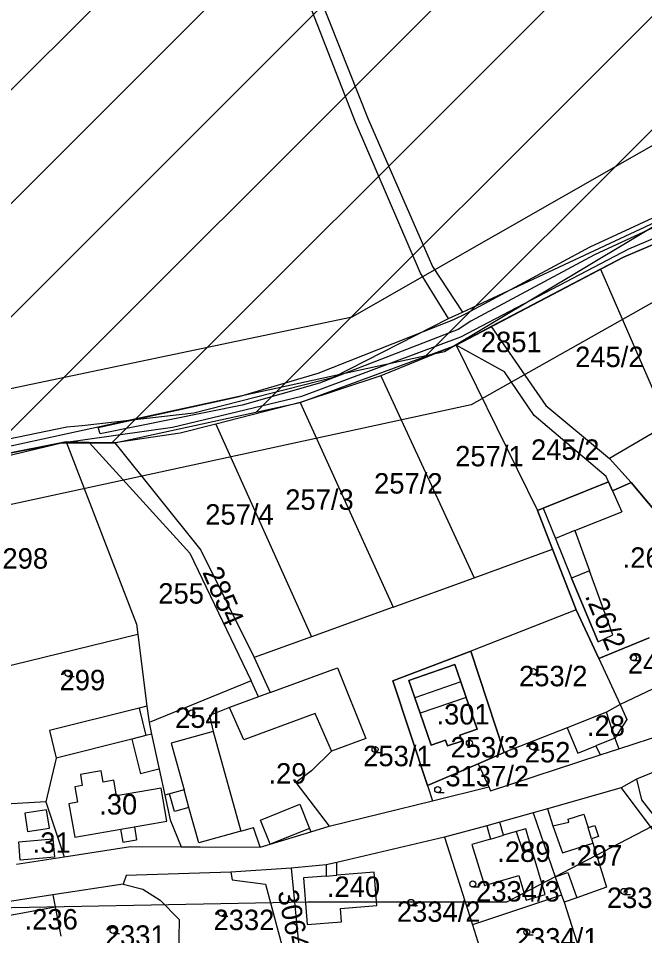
# Model space of a CAD drawing. Extents: x -564810 to -550519, y -1045831 to -1034011.
# Drawn here: x -553025.3 to -552869.1, y -1036632.8 to -1036404 of the extents above; entities that cross this region are included whole.
import ezdxf

# ---------------------------------------------------------------- set-up
doc = ezdxf.new("R2010")
doc.units = 0
for name, color, linetype in [('KN stav', 7, 'Continuous'), ('Obvod KPU', 7, 'Continuous'), ('Odvodněné plochy', 7, 'Continuous'), ('Parcelní čísla', 7, 'Continuous'), ('přeložka st silnice', 7, 'Continuous'), ('STG', 7, 'Continuous'), ('Vedení VN', 7, 'Continuous'), ('vodní toky', 7, 'Continuous'), ('Vrstva 22', 7, 'Continuous'), ('Vrstva 4', 7, 'Continuous'), ('zamokř ploch', 7, 'Continuous')]:
    doc.layers.add(name, color=color, linetype=linetype)

msp = doc.modelspace()

# ---------------------------------------------------------------- linework, layer by layer
at = {"layer": 'KN stav'}
for p, q in [((-552977.17, -1036330.08), (-552938.09, -1036429.14)), ((-552941.24, -1036429.88), (-552979.67, -1036331.47)), ((-552924.99, -1036467.6), (-552941.24, -1036429.88)), ((-552938.09, -1036429.14), (-552922.04, -1036465.89)), ((-552914.52, -1036477.25), (-552844.79, -1036444.62)), ((-552842.8, -1036450.07), (-552874.4, -1036463.57)), ((-552874.4, -1036463.57), (-552880.14, -1036466.58)), ((-552922.04, -1036465.89), (-552914.52, -1036477.25)), ((-552880.14, -1036466.58), (-552907.4, -1036480.89)), ((-552880.14, -1036466.58), (-552863.37, -1036505.21)), ((-552918.01, -1036478.89), (-552924.99, -1036467.6)), ((-552946.66, -1036493.47), (-552918.01, -1036478.89)), ((-552918.01, -1036478.89), (-552914.52, -1036477.25)), ((-552907.4, -1036480.89), (-552916.14, -1036485.48)), ((-552907.4, -1036480.89), (-552893.77, -1036500.57)), ((-552916.14, -1036485.48), (-552934.91, -1036493.2)), ((-552916.14, -1036485.48), (-552895.84, -1036526.76)), ((-552904.06, -1036492.17), (-552916.14, -1036485.48)), ((-552896.67, -1036503.05), (-552904.06, -1036492.17)), ((-552981.49, -1036502.43), (-552946.66, -1036493.47)), ((-552934.91, -1036493.2), (-552955.03, -1036499.82)), ((-552934.91, -1036493.2), (-552911.65, -1036543.51)), ((-552955.03, -1036499.82), (-552976.07, -1036505.18)), ((-552955.03, -1036499.82), (-552931.85, -1036550.85)), ((-552893.77, -1036500.57), (-552877.92, -1036513.76)), ((-553009.31, -1036505.56), (-552981.49, -1036502.43)), ((-552878.72, -1036518.29), (-552896.67, -1036503.05)), ((-553078.5, -1036519.24), (-553013.14, -1036505.87)), ((-553013.14, -1036505.87), (-553009.31, -1036505.56)), ((-552976.07, -1036505.18), (-552984.94, -1036507.44)), ((-552976.07, -1036505.18), (-552952.17, -1036558.24)), ((-552863.37, -1036505.21), (-552877.92, -1036513.76)), ((-552984.94, -1036507.44), (-553001.22, -1036509.87)), ((-553013.35, -1036509.64), (-553050.89, -1036517.14)), ((-553007.61, -1036509.75), (-553013.35, -1036509.64)), ((-553013.35, -1036509.64), (-552995.81, -1036555.12)), ((-553001.22, -1036509.87), (-553007.61, -1036509.75)), ((-553007.61, -1036509.75), (-552982.51, -1036537.37)), ((-553001.22, -1036509.87), (-552979.74, -1036536.68)), ((-552877.92, -1036513.76), (-552872.51, -1036519.76)), ((-552878.12, -1036519.63), (-552894.4, -1036526.18)), ((-552894.4, -1036526.18), (-552878.12, -1036519.63)), ((-552878.12, -1036519.63), (-552878.72, -1036518.29)), ((-552877.13, -1036521.88), (-552878.12, -1036519.63)), ((-552878.12, -1036519.63), (-552877.13, -1036521.88)), ((-552872.51, -1036519.76), (-552877.13, -1036521.88)), ((-552877.13, -1036521.88), (-552872.51, -1036519.76)), ((-552872.51, -1036519.76), (-552860.47, -1036534.16)), ((-552860.47, -1036534.16), (-552872.51, -1036519.76)), ((-552894.4, -1036526.18), (-552895.84, -1036526.76)), ((-552895.84, -1036526.76), (-552894.4, -1036526.18)), ((-552895.84, -1036526.76), (-552892.08, -1036536.4)), ((-552892.08, -1036536.4), (-552895.84, -1036526.76)), ((-552982.51, -1036537.37), (-552967.26, -1036569.2)), ((-552979.74, -1036536.68), (-552966.45, -1036563.44)), ((-552911.65, -1036543.51), (-552892.08, -1036536.4)), ((-552892.08, -1036536.4), (-552886.19, -1036551.54)), ((-552886.19, -1036551.54), (-552892.08, -1036536.4)), ((-552882.89, -1036541.82), (-552887.38, -1036543.63)), ((-552877.1, -1036557.74), (-552882.89, -1036541.82)), ((-552931.85, -1036550.85), (-552911.65, -1036543.51)), ((-552887.38, -1036543.63), (-552880.74, -1036559.47)), ((-552880.74, -1036559.47), (-552887.38, -1036543.63)), ((-552931.85, -1036550.85), (-552952.17, -1036558.24)), ((-552886.19, -1036551.54), (-552912.5, -1036561.85)), ((-552886.19, -1036551.54), (-552880.57, -1036563.62)), ((-552880.57, -1036563.62), (-552886.19, -1036551.54)), ((-552995.81, -1036555.12), (-552995.49, -1036557.63)), ((-552995.49, -1036557.63), (-553033.59, -1036566.97)), ((-552995.49, -1036557.63), (-552993.19, -1036575.54)), ((-552952.17, -1036558.24), (-552966.45, -1036563.44)), ((-552880.74, -1036559.47), (-552877.1, -1036557.74)), ((-552867.98, -1036558.47), (-552880.57, -1036563.62)), ((-552880.57, -1036563.62), (-552867.98, -1036558.47)), ((-552966.45, -1036563.44), (-552962.52, -1036572.16)), ((-552912.5, -1036561.85), (-552931.94, -1036569.19)), ((-552931.94, -1036569.19), (-552912.5, -1036561.85)), ((-552912.5, -1036561.85), (-552904.14, -1036587.13)), ((-552904.14, -1036587.13), (-552912.5, -1036561.85)), ((-552880.57, -1036563.62), (-552875.21, -1036575.15)), ((-552916.45, -1036565.16), (-552927.94, -1036569.13)), ((-552927.94, -1036569.13), (-552916.45, -1036565.16)), ((-552914.95, -1036569.5), (-552916.45, -1036565.16)), ((-552916.45, -1036565.16), (-552914.95, -1036569.5)), ((-552962.52, -1036572.16), (-552945.68, -1036565.95)), ((-552945.68, -1036565.95), (-552938.68, -1036583.59)), ((-552967.26, -1036569.2), (-552992.67, -1036579.58)), ((-552965.42, -1036573.23), (-552967.26, -1036569.2)), ((-552931.94, -1036569.19), (-552923.25, -1036595.36)), ((-552923.25, -1036595.36), (-552931.94, -1036569.19)), ((-552927.94, -1036569.13), (-552926.44, -1036573.46)), ((-552926.44, -1036573.46), (-552927.94, -1036569.13)), ((-552913.62, -1036573.34), (-552914.95, -1036569.5)), ((-552914.95, -1036569.5), (-552913.62, -1036573.34)), ((-552862.06, -1036568.82), (-552875.21, -1036575.15)), ((-552962.52, -1036572.16), (-552965.42, -1036573.23)), ((-552965.42, -1036573.23), (-552972.63, -1036575.89)), ((-552926.44, -1036573.46), (-552925.12, -1036577.31)), ((-552925.12, -1036577.31), (-552926.44, -1036573.46)), ((-552910.88, -1036581.28), (-552913.62, -1036573.34)), ((-552913.62, -1036573.34), (-552910.88, -1036581.28)), ((-552995.18, -1036576.04), (-553017.51, -1036581.62)), ((-552993.19, -1036575.54), (-552995.18, -1036576.04)), ((-552993.19, -1036575.54), (-552992.67, -1036579.58)), ((-552972.63, -1036575.89), (-552977.61, -1036577.85)), ((-552925.12, -1036577.31), (-552922.38, -1036585.23)), ((-552922.38, -1036585.23), (-552925.12, -1036577.31)), ((-552878.64, -1036577.01), (-552888.45, -1036580.96)), ((-552875.21, -1036575.15), (-552878.64, -1036577.01)), ((-552875.21, -1036575.15), (-552873.62, -1036578.86)), ((-552992.67, -1036579.58), (-552992.09, -1036582.55)), ((-552977.61, -1036577.85), (-552976.72, -1036581.84)), ((-552873.62, -1036578.86), (-552876.59, -1036583.54)), ((-553017.51, -1036581.62), (-553015.8, -1036588.48)), ((-552976.72, -1036581.84), (-552987.2, -1036584.77)), ((-552915.24, -1036582.78), (-552910.88, -1036581.28)), ((-552910.88, -1036581.28), (-552915.24, -1036582.78)), ((-552888.45, -1036580.96), (-552904.14, -1036587.13)), ((-552888.45, -1036580.96), (-552885.79, -1036587.22)), ((-552875.61, -1036586.16), (-552857.53, -1036580.24)), ((-552992.09, -1036582.55), (-552990.19, -1036591.25)), ((-552938.68, -1036583.59), (-552947.2, -1036586.73)), ((-552922.38, -1036585.23), (-552918.79, -1036583.99)), ((-552918.79, -1036583.99), (-552922.38, -1036585.23)), ((-552918.79, -1036583.99), (-552918.28, -1036585.47)), ((-552918.28, -1036585.47), (-552918.79, -1036583.99)), ((-552914.73, -1036584.24), (-552915.24, -1036582.78)), ((-552915.24, -1036582.78), (-552914.73, -1036584.24)), ((-552876.59, -1036583.54), (-552875.61, -1036586.16)), ((-552987.2, -1036584.77), (-552983.96, -1036596.39)), ((-552918.28, -1036585.47), (-552914.73, -1036584.24)), ((-552914.73, -1036584.24), (-552918.28, -1036585.47)), ((-552885.79, -1036587.22), (-552881.27, -1036585.41)), ((-552881.27, -1036585.41), (-552880.25, -1036587.68)), ((-552880.25, -1036587.68), (-552875.61, -1036586.16)), ((-553015.8, -1036588.48), (-553018.42, -1036599.37)), ((-552947.2, -1036586.73), (-552952.21, -1036591.66)), ((-552904.14, -1036587.13), (-552910.64, -1036589.93)), ((-552910.64, -1036589.93), (-552904.14, -1036587.13)), ((-552907.56, -1036596.62), (-552880.25, -1036587.68)), ((-552910.64, -1036589.93), (-552923.25, -1036595.36)), ((-552923.25, -1036595.36), (-552910.64, -1036589.93)), ((-552910.64, -1036589.93), (-552907.99, -1036595.68)), ((-552862.87, -1036590.37), (-552871.14, -1036593.76)), ((-552990.19, -1036591.25), (-552988.78, -1036597.74)), ((-552952.21, -1036591.66), (-552956.1, -1036594.6)), ((-552956.1, -1036594.6), (-552947.79, -1036605.45)), ((-552923.25, -1036595.36), (-552922, -1036599.12)), ((-552871.14, -1036593.76), (-552875, -1036595.88)), ((-552871.14, -1036593.76), (-552869.89, -1036598.89)), ((-552983.96, -1036596.39), (-552988.78, -1036597.74)), ((-552988.78, -1036597.74), (-552987.43, -1036603.91)), ((-552922, -1036599.12), (-552907.99, -1036595.68)), ((-552907.99, -1036595.68), (-552907.56, -1036596.62)), ((-552875, -1036595.88), (-552893.32, -1036601.14)), ((-552875, -1036595.88), (-552855.54, -1036622.03)), ((-553018.42, -1036599.37), (-553028.37, -1036599.96)), ((-553018.42, -1036599.37), (-553013.86, -1036613.11)), ((-552947.79, -1036605.45), (-552922, -1036599.12)), ((-552869.89, -1036598.89), (-552861.03, -1036610.48)), ((-552896.93, -1036602.18), (-552905.26, -1036604.44)), ((-552893.32, -1036601.14), (-552896.93, -1036602.18)), ((-552896.93, -1036602.18), (-552891.41, -1036618.12)), ((-552893.32, -1036601.14), (-552891.99, -1036605.42)), ((-552888.23, -1036603.74), (-552884.29, -1036602.47)), ((-552884.29, -1036602.47), (-552883.24, -1036605.83)), ((-552987.43, -1036603.91), (-552984.66, -1036610.63)), ((-552905.26, -1036604.44), (-552908.46, -1036605.38)), ((-552904.35, -1036607.75), (-552905.26, -1036604.44)), ((-552891.99, -1036605.42), (-552888.06, -1036604.44)), ((-552888.06, -1036604.44), (-552888.23, -1036603.74)), ((-552962.52, -1036609.97), (-552952.32, -1036606.84)), ((-552952.32, -1036606.84), (-552947.79, -1036605.45)), ((-552908.46, -1036605.38), (-552919.04, -1036608.23)), ((-552908.46, -1036605.38), (-552907.55, -1036608.69)), ((-552901.16, -1036606.82), (-552904.35, -1036607.75)), ((-552898.77, -1036606.12), (-552901.16, -1036606.82)), ((-552897.34, -1036611.01), (-552898.77, -1036606.12)), ((-552883.24, -1036605.83), (-552881.52, -1036605.3)), ((-552881.52, -1036605.3), (-552880.65, -1036608.03)), ((-552919.04, -1036608.23), (-552945.9, -1036614.51)), ((-552919.04, -1036608.23), (-552912.09, -1036630.06)), ((-552907.55, -1036608.69), (-552912.24, -1036610.06)), ((-552880.65, -1036608.03), (-552882.38, -1036608.6)), ((-552882.38, -1036608.6), (-552882.04, -1036609.67)), ((-553013.86, -1036613.11), (-552997.29, -1036610.56)), ((-552997.29, -1036610.56), (-552984.66, -1036610.63)), ((-552984.66, -1036610.63), (-552979.97, -1036610.65)), ((-552979.97, -1036610.65), (-552964.98, -1036610.73)), ((-552964.98, -1036610.73), (-552962.52, -1036609.97)), ((-552912.24, -1036610.06), (-552909.1, -1036620.25)), ((-552893.97, -1036622.51), (-552897.34, -1036611.01)), ((-552882.04, -1036609.67), (-552878.62, -1036620.65)), ((-553025.74, -1036614.94), (-553013.86, -1036613.11)), ((-552957.26, -1036615.94), (-552972.27, -1036616.92)), ((-552948.55, -1036615.13), (-552957.26, -1036615.94)), ((-552957.26, -1036615.94), (-552955.38, -1036635.35)), ((-552945.9, -1036614.51), (-552948.55, -1036615.13)), ((-552948.55, -1036615.13), (-552948.5, -1036617.9)), ((-552945.84, -1036617.69), (-552945.9, -1036614.51)), ((-552998.39, -1036617.79), (-552999.16, -1036619.95)), ((-552972.27, -1036616.92), (-552998.39, -1036617.79)), ((-552972.27, -1036616.92), (-552972, -1036618.81)), ((-552948.5, -1036617.9), (-552954.16, -1036618.35)), ((-552954.16, -1036618.35), (-552953.24, -1036629.98)), ((-552936.55, -1036616.95), (-552945.84, -1036617.69)), ((-552935.89, -1036625.24), (-552936.55, -1036616.95)), ((-552909.1, -1036620.25), (-552900.52, -1036617.74)), ((-552900.52, -1036617.74), (-552898.71, -1036623.9)), ((-552891.41, -1036618.12), (-552889.84, -1036622.64)), ((-552999.16, -1036619.95), (-553016.64, -1036622.6)), ((-552999.16, -1036619.95), (-552994.19, -1036621.15)), ((-552972, -1036618.81), (-552963.64, -1036619.89)), ((-552963.64, -1036619.89), (-552959.48, -1036635.45)), ((-552878.62, -1036620.65), (-552886.06, -1036623.31)), ((-553016.64, -1036622.6), (-553029.06, -1036624.49)), ((-553016.64, -1036622.6), (-553016.06, -1036625.58)), ((-552994.19, -1036621.15), (-552989.88, -1036623.91)), ((-552889.84, -1036622.64), (-552912.09, -1036630.06)), ((-552898.71, -1036623.9), (-552893.97, -1036622.51)), ((-552889.84, -1036622.64), (-552889.16, -1036624.42)), ((-552989.88, -1036623.91), (-552985.17, -1036628.73)), ((-552944.99, -1036625.97), (-552935.89, -1036625.24)), ((-552886.06, -1036623.31), (-552889.16, -1036624.42)), ((-552889.16, -1036624.42), (-552885.49, -1036636.1)), ((-553016.06, -1036625.58), (-553014.65, -1036632.86)), ((-552944.73, -1036629.31), (-552944.99, -1036625.97)), ((-552985.17, -1036628.73), (-552985.52, -1036647.32)), ((-552953.24, -1036629.98), (-552944.73, -1036629.31)), ((-552912.09, -1036630.06), (-552907.71, -1036643.85))]:
    msp.add_line(p, q, dxfattribs=at)
at = {"layer": 'Obvod KPU'}
for p, q in [((-552873.09, -1036461.48), (-552842.03, -1036448.24)), ((-552914.94, -1036483.47), (-552873.09, -1036461.48)), ((-552954.63, -1036498.25), (-552914.94, -1036483.47)), ((-552986.86, -1036505.94), (-552954.63, -1036498.25)), ((-553014.5, -1036509.9), (-552986.86, -1036505.94)), ((-553051.46, -1036518.69), (-553014.5, -1036509.9))]:
    msp.add_line(p, q, dxfattribs=at)
at = {"layer": 'Odvodněné plochy'}
msp.add_lwpolyline([(-553156.51, -1036550.95), (-553100.66, -1036531.24), (-553076.41, -1036524.65), (-553050.89, -1036517.14), (-553050.89, -1036517.14), (-553014.5, -1036509.9), (-553001.22, -1036509.87), (-552955.03, -1036499.82), (-552916.14, -1036485.48), (-552874.4, -1036463.57), (-552841.5, -1036449.51), (-552771.59, -1036406.86), (-552722.24, -1036373.97)], dxfattribs=at)
at = {"layer": 'přeložka st silnice'}
for p, q in [((-553155.95, -1036550.75), (-552503.33, -1035898.13)), ((-553112.24, -1036535.33), (-552498.45, -1035921.53)), ((-553071.98, -1036523.35), (-552487.23, -1035938.6)), ((-553034.16, -1036513.81), (-552476.02, -1035955.67)), ((-553001.93, -1036509.87), (-552464.8, -1035972.74)), ((-552965.98, -1036502.2), (-552453.83, -1035990.05)), ((-552923.8, -1036488.3), (-552442.99, -1036007.49))]:
    msp.add_line(p, q, dxfattribs=at)
at = {"layer": 'STG'}
msp.add_lwpolyline([(-553913.89, -1037214.19), (-553796.31, -1037140.69), (-553706.3, -1037067.18), (-553629.14, -1036991.84), (-553566.68, -1036914.66), (-553476.66, -1036833.81), (-553318.67, -1036752.96), (-553234.16, -1036692.32), (-553142.31, -1036650.05), (-553048.61, -1036626.16), (-552953.09, -1036624.32), (-552903.48, -1036624.32), (-552861.23, -1036602.27), (-552798.77, -1036576.55), (-552738.15, -1036530.61), (-552646.29, -1036431.38), (-552581.99, -1036368.9), (-552545.25, -1036306.42), (-552506.67, -1036223.73), (-552482.79, -1036161.25), (-552440.54, -1036117.15)], dxfattribs=at)
at = {"layer": 'Vedení VN'}
for points in [[(-553567.53, -1034875.85), (-552617.75, -1036041.77), (-552525.91, -1036160.49), (-552512.48, -1036183.11), (-552698.29, -1036379.56), (-552912.35, -1036500.4), (-553117.93, -1036544.92), (-553344, -1036644.56), (-553507.2, -1036737.84), (-553648.49, -1036896.84), (-553694.41, -1037244.51), (-553658.38, -1037334.97)], [(-553684.52, -1037352.63), (-553725.5, -1037238.15), (-553666.15, -1036855.85), (-553493.77, -1036691.9), (-553319.98, -1036604.98), (-553120.76, -1036515.94), (-552942.02, -1036478.49), (-552709.59, -1036345.64), (-552689.1, -1036325.85), (-552549.22, -1036164.73)], [(-552535.38, -1036171.2), (-552583.65, -1036224.68), (-552638.09, -1036285.01), (-552707.08, -1036361.35), (-552775.22, -1036401.6), (-552849.05, -1036445.27), (-552919.03, -1036487.18), (-553014.59, -1036507.93)], [(-553014.59, -1036507.93), (-553110.63, -1036528.87), (-553200.24, -1036566.41), (-553294.31, -1036605.55)]]:
    msp.add_lwpolyline(points, dxfattribs=at)
at = {"layer": 'vodní toky'}
for p, q in [((-552856.53, -1036451.38), (-552881.66, -1036462.97)), ((-552882.68, -1036461.01), (-552863.75, -1036452.16)), ((-552913.59, -1036477.65), (-552882.68, -1036461.01)), ((-552881.66, -1036462.97), (-552912.43, -1036479.5)), ((-552916.74, -1036479.11), (-552913.59, -1036477.65)), ((-552950.56, -1036492.48), (-552916.74, -1036479.11)), ((-552912.43, -1036479.5), (-552915.59, -1036481.62)), ((-552915.59, -1036481.62), (-552950.17, -1036495.03)), ((-552970.23, -1036498.36), (-552950.56, -1036492.48)), ((-552950.17, -1036495.03), (-552969.49, -1036500.52)), ((-553005.36, -1036506.05), (-552970.23, -1036498.36)), ((-552969.49, -1036500.52), (-553004.85, -1036507.64)), ((-553004.85, -1036507.64), (-553005.36, -1036506.05))]:
    msp.add_line(p, q, dxfattribs=at)
at = {"layer": 'Vrstva 4'}
for p, q in [((-552877.13, -1036521.88), (-552874.84, -1036527.04)), ((-552894.4, -1036526.18), (-552891.38, -1036533.69)), ((-552886.55, -1036531.74), (-552874.84, -1036527.04)), ((-552886.55, -1036531.74), (-552891.38, -1036533.69)), ((-552891.38, -1036533.69), (-552887.38, -1036543.63)), ((-552886.55, -1036531.74), (-552882.89, -1036541.82)), ((-552914.95, -1036569.49), (-552926.45, -1036573.46)), ((-552913.62, -1036573.34), (-552925.12, -1036577.31)), ((-552995.18, -1036576.04), (-552993.47, -1036582.89)), ((-552969.02, -1036583.94), (-552972.63, -1036575.89)), ((-552876.59, -1036583.54), (-552878.64, -1036577.01)), ((-552951.29, -1036577.4), (-552969.02, -1036583.94)), ((-552947.2, -1036586.72), (-552951.29, -1036577.4)), ((-552976.72, -1036581.84), (-552969.78, -1036606.68)), ((-552996.96, -1036583.77), (-553015.8, -1036588.47)), ((-552993.47, -1036582.89), (-552996.96, -1036583.77)), ((-552996.96, -1036583.77), (-552994.8, -1036592.4)), ((-552992.09, -1036582.55), (-552993.47, -1036582.89)), ((-552876.59, -1036583.54), (-552881.27, -1036585.41)), ((-553004.62, -1036591.69), (-553009.8, -1036592.58)), ((-553009.8, -1036592.58), (-553009.32, -1036595.36)), ((-553004.14, -1036594.47), (-553004.62, -1036591.69)), ((-552990.2, -1036591.24), (-552994.8, -1036592.4)), ((-553009.32, -1036595.36), (-553011.14, -1036595.67)), ((-553001.49, -1036594.02), (-553004.14, -1036594.47)), ((-553000.82, -1036597.92), (-553001.49, -1036594.02)), ((-553011.14, -1036595.67), (-553010.48, -1036599.52)), ((-552989.65, -1036596.01), (-553000.82, -1036597.92)), ((-552988.24, -1036604.25), (-552989.65, -1036596.01)), ((-552986.34, -1036601.78), (-552987.56, -1036597.4)), ((-552982.73, -1036600.77), (-552983.96, -1036596.39)), ((-553010.48, -1036599.52), (-553012.64, -1036599.89)), ((-553012.64, -1036599.89), (-553011.21, -1036608.19)), ((-552964.93, -1036603.96), (-552955.07, -1036600)), ((-552955.07, -1036600), (-552952.66, -1036606.01)), ((-553018.2, -1036601.41), (-553023.66, -1036602.22)), ((-553023.66, -1036602.22), (-553022.98, -1036606.78)), ((-553017.52, -1036605.96), (-553018.2, -1036601.41)), ((-552982.73, -1036600.77), (-552986.34, -1036601.78)), ((-552980.27, -1036609.6), (-552982.73, -1036600.77)), ((-553011.21, -1036608.19), (-552988.24, -1036604.25)), ((-552962.52, -1036609.97), (-552964.93, -1036603.96)), ((-553022.98, -1036606.78), (-553017.52, -1036605.96)), ((-552999.78, -1036606.22), (-552999.22, -1036609.46)), ((-552996.33, -1036605.63), (-552995.77, -1036608.87)), ((-552969.78, -1036606.68), (-552980.27, -1036609.6)), ((-552969.78, -1036606.68), (-552966.68, -1036605.81)), ((-552964.98, -1036610.73), (-552966.68, -1036605.81)), ((-552952.66, -1036606.01), (-552962.52, -1036609.97)), ((-552952.66, -1036606.01), (-552952.32, -1036606.84)), ((-552901.16, -1036606.82), (-552899.51, -1036611.7)), ((-552891.99, -1036605.42), (-552889.58, -1036612.14)), ((-552882.38, -1036608.6), (-552883.24, -1036605.82)), ((-553025.17, -1036609.38), (-553016.64, -1036608.66)), ((-553024.79, -1036613.94), (-553025.17, -1036609.38)), ((-553016.64, -1036608.66), (-553016.26, -1036613.22)), ((-552999.22, -1036609.46), (-552995.77, -1036608.87)), ((-552907.55, -1036608.69), (-552904.35, -1036607.75)), ((-552899.51, -1036611.7), (-552897.34, -1036611)), ((-552889.58, -1036612.14), (-552882.05, -1036609.67)), ((-553016.26, -1036613.22), (-553024.79, -1036613.94)), ((-552948.5, -1036617.9), (-552945.84, -1036617.68)), ((-552891.41, -1036618.11), (-552888.29, -1036617.02)), ((-552888.29, -1036617.02), (-552886.07, -1036623.31)), ((-553029.15, -1036628.01), (-553016.06, -1036625.58))]:
    msp.add_line(p, q, dxfattribs=at)
at = {"layer": 'zamokř ploch'}
for p, q in [((-552871.92, -1036564.17), (-552870.32, -1036564.17)), ((-553012.91, -1036568.13), (-553011.31, -1036568.13)), ((-552896.86, -1036567.66), (-552895.26, -1036567.66)), ((-552982.04, -1036577.97), (-552980.44, -1036577.97)), ((-552912.82, -1036585.5), (-552911.22, -1036585.5)), ((-552897.05, -1036586.42), (-552895.45, -1036586.42)), ((-552936.34, -1036587.09), (-552934.74, -1036587.09)), ((-552920.71, -1036597.09), (-552919.11, -1036597.09)), ((-552911.98, -1036620.61), (-552910.38, -1036620.61)), ((-552874.3, -1036622.48), (-552872.7, -1036622.48)), ((-552927.39, -1036625.21), (-552925.79, -1036625.21)), ((-552974.63, -1036627.88), (-552973.03, -1036627.88)), ((-553001.66, -1036632.2), (-553000.06, -1036632.2)), ((-552898.51, -1036632.6), (-552896.91, -1036632.6))]:
    msp.add_line(p, q, dxfattribs=at)
for centre in [(-552871.92, -1036563.42), (-553012.91, -1036567.38), (-552896.86, -1036566.91), (-552982.04, -1036577.22), (-552912.82, -1036584.75), (-552936.34, -1036586.34), (-552897.05, -1036585.67), (-552920.71, -1036596.34), (-552911.98, -1036619.86), (-552874.3, -1036621.73), (-552927.39, -1036624.46), (-552974.63, -1036627.13), (-553001.66, -1036631.45), (-552898.51, -1036631.85)]:
    msp.add_circle(centre, 0.75, dxfattribs=at)

# ---------------------------------------------------------------- texts
at = {"layer": 'Parcelní čísla'}
for s, p in [('2851', (-552909.97, -1036487.27)), ('245/2', (-552886.47, -1036490.98)), ('257/1', (-552916.37, -1036515.74)), ('245/2', (-552897.47, -1036514.12)), ('257/2', (-552936.58, -1036522.53)), ('257/3', (-552958.73, -1036526.58)), ('257/4', (-552978.66, -1036530.27)), ('298', (-553029.22, -1036541.25)), ('255', (-552990.37, -1036549.97)), ('248', (-552873.34, -1036567.44)), ('253/2', (-552900.45, -1036570.58)), ('299', (-553014.99, -1036571.58)), ('254', (-552986.19, -1036580.96)), ('253/3', (-552917.53, -1036588.34)), ('253/1', (-552939.3, -1036590.52)), ('252', (-552899.02, -1036589.57)), ('3137/2', (-552918.8, -1036595.53)), ('2334/3', (-552911.16, -1036624.26)), ('2334/5', (-552878.55, -1036625.87)), ('2334/2', (-552930.91, -1036629.32)), ('2332', (-552976.61, -1036631.38)), ('2331', (-553003.71, -1036635.29)), ('2334/1', (-552901.51, -1036635.98))]:
    msp.add_text(s, height=5.1, dxfattribs=at).set_placement(p)
for s, rotation, p in [('2854', 293.2147, (-552979.48, -1036542.1)), ('3064/6', 281.4814, (-552960.67, -1036621.87))]:
    msp.add_text(s, height=5.1, rotation=rotation, dxfattribs=at).set_placement(p)
at = {"layer": 'Vrstva 22'}
for s, p in [('.26/1', (-552874.62, -1036541.03)), ('.301', (-552921.04, -1036580.11)), ('.28', (-552883.53, -1036582.96)), ('.29', (-552962.91, -1036594.85)), ('.30', (-553005.11, -1036602.56)), ('.31', (-553021.69, -1036612.11)), ('.289', (-552905.87, -1036614.38)), ('.297', (-552887.96, -1036615.3)), ('.240', (-552948.36, -1036623.11)), ('.236', (-553023.7, -1036631.24))]:
    msp.add_text(s, height=5.1, dxfattribs=at).set_placement(p)
msp.add_text('.26/2', height=5.1, rotation=292.3361, dxfattribs=at).set_placement((-552884.1, -1036548.04))

doc.saveas('drawing.dxf')
